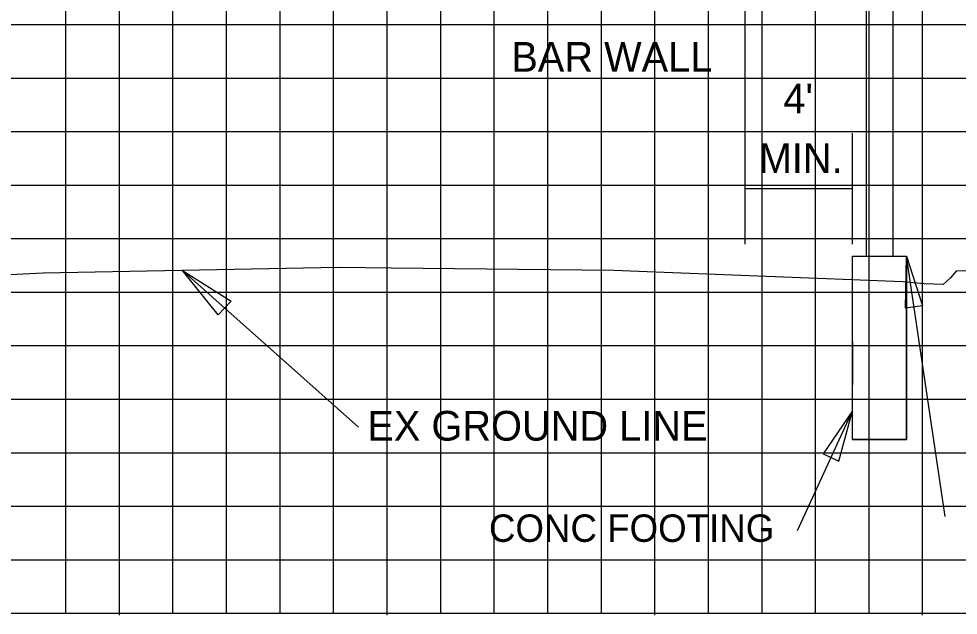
# Model space of a CAD drawing. Extents: x 1797809 to 2198143, y 249608 to 1237864.
# Drawn here: x 2196744.51 to 2196779.6, y 1237163.05 to 1237185.33 of the extents above; entities that cross this region are included whole.
import ezdxf

# ---------------------------------------------------------------- set-up
doc = ezdxf.new("R2010")
doc.units = 0
for name, color, linetype in [('3', 7, 'Continuous'), ('60', 7, 'Continuous'), ('Default', 7, 'Continuous'), ('DESIGN - SHEET - Light Grid', 7, 'Continuous'), ('GSDIMS', 7, 'Continuous'), ('GSSHT', 7, 'Continuous'), ('Level 55', 7, 'Continuous'), ('Level 61', 7, 'Continuous'), ('V7Level1', 7, 'Continuous')]:
    doc.layers.add(name, color=color, linetype=linetype)

msp = doc.modelspace()

# ---------------------------------------------------------------- linework, layer by layer
at = {"layer": '3'}
for p, q in [((2196776.162, 1237214.896), (2196776.162, 1237176.464)), ((2196777.162, 1237214.896), (2196777.162, 1237176.464)), ((2196771.646, 1237176.905), (2196771.646, 1237188.005)), ((2196775.646, 1237176.905), (2196775.646, 1237181.056)), ((2196775.646, 1237176.464), (2196777.671, 1237176.464)), ((2196775.646, 1237169.611), (2196775.646, 1237176.464)), ((2196777.671, 1237169.611), (2196777.671, 1237176.464)), ((2196779.116, 1237166.735), (2196777.671, 1237176.464)), ((2196757.203, 1237170.067), (2196750.631, 1237175.93)), ((2196773.599, 1237166.215), (2196775.646, 1237170.689)), ((2196775.646, 1237169.611), (2196777.671, 1237169.611))]:
    msp.add_line(p, q, dxfattribs=at)
at = {"layer": '60'}
for p, q in [((2196808.271, 1237163.106), (2196678.271, 1237163.106)), ((2196748.271, 1237163.046), (2196748.271, 1237163.106)), ((2196758.271, 1237163.046), (2196758.271, 1237163.106)), ((2196768.271, 1237163.046), (2196768.271, 1237163.106)), ((2196778.271, 1237163.046), (2196778.271, 1237163.106))]:
    msp.add_line(p, q, dxfattribs=at)
at = {"layer": 'Default'}
msp.add_line((2196775.65, 1237173.267), (2196775.65, 1237171.662), dxfattribs=at)
at = {"layer": 'DESIGN - SHEET - Light Grid'}
msp.add_lwpolyline([(2196794.298, 1237176.133), (2196793.704, 1237176.156), (2196792.748, 1237176.07), (2196791.595, 1237176.044), (2196791.582, 1237176.077), (2196785.62, 1237175.967), (2196779.528, 1237175.908), (2196779.313, 1237175.651), (2196779.041, 1237175.399), (2196778.322, 1237175.432), (2196777.533, 1237175.502), (2196767.344, 1237175.906), (2196766.753, 1237175.93), (2196758.426, 1237176.017), (2196756.508, 1237176.037), (2196755.794, 1237176.028), (2196745.417, 1237175.832), (2196744.671, 1237175.796), (2196736.828, 1237175.376)], dxfattribs=at)
at = {"layer": 'GSDIMS'}
for points in [[(2196777.671, 1237176.464), (2196778.27, 1237174.609), (2196777.636, 1237174.515)], [(2196750.631, 1237175.93), (2196752.441, 1237174.786), (2196751.962, 1237174.272)], [(2196775.646, 1237170.689), (2196774.555, 1237169.074), (2196775.138, 1237168.808)]]:
    msp.add_lwpolyline(points, close=True, dxfattribs=at)
at = {"layer": 'GSSHT'}
for p, q in [((2196746.271, 1237163.106), (2196746.271, 1237223.106)), ((2196748.271, 1237163.106), (2196748.271, 1237223.106)), ((2196750.271, 1237163.106), (2196750.271, 1237223.106)), ((2196752.271, 1237163.106), (2196752.271, 1237223.106)), ((2196754.271, 1237163.106), (2196754.271, 1237223.106)), ((2196756.271, 1237163.106), (2196756.271, 1237223.106)), ((2196758.271, 1237163.106), (2196758.271, 1237223.106)), ((2196760.271, 1237163.106), (2196760.271, 1237223.106)), ((2196762.271, 1237163.106), (2196762.271, 1237223.106)), ((2196764.271, 1237163.106), (2196764.271, 1237223.106)), ((2196766.271, 1237163.106), (2196766.271, 1237223.106)), ((2196768.271, 1237163.106), (2196768.271, 1237223.106)), ((2196770.271, 1237163.106), (2196770.271, 1237223.106)), ((2196772.271, 1237163.106), (2196772.271, 1237223.106)), ((2196774.271, 1237163.106), (2196774.271, 1237223.106)), ((2196776.271, 1237163.106), (2196776.271, 1237223.106)), ((2196778.271, 1237163.106), (2196778.271, 1237223.106)), ((2196808.271, 1237185.106), (2196678.271, 1237185.106)), ((2196808.271, 1237183.106), (2196678.271, 1237183.106)), ((2196808.271, 1237181.106), (2196678.271, 1237181.106)), ((2196808.271, 1237179.106), (2196678.271, 1237179.106)), ((2196808.271, 1237177.106), (2196678.271, 1237177.106)), ((2196808.271, 1237175.106), (2196678.271, 1237175.106)), ((2196808.271, 1237173.106), (2196678.271, 1237173.106)), ((2196808.271, 1237171.106), (2196678.271, 1237171.106)), ((2196808.271, 1237169.106), (2196678.271, 1237169.106)), ((2196808.271, 1237167.106), (2196678.271, 1237167.106)), ((2196808.271, 1237165.106), (2196678.271, 1237165.106)), ((2196808.271, 1237163.106), (2196678.271, 1237163.106))]:
    msp.add_line(p, q, dxfattribs=at)
at = {"layer": 'Level 61'}
msp.add_line((2196775.646, 1237178.981), (2196771.646, 1237178.981), dxfattribs=at)
at = {"layer": 'V7Level1'}
msp.add_lwpolyline([(2196777.671, 1237169.611), (2196775.646, 1237169.611), (2196775.646, 1237176.464), (2196777.671, 1237176.464)], close=True, dxfattribs=at)

# ---------------------------------------------------------------- texts
at = {"layer": 'Level 55'}
msp.add_text('BAR WALL', height=1.1105, rotation=360, dxfattribs=at).set_placement((2196762.908, 1237183.354))
for s, height, p in [("4'", 1.1105, (2196773.067, 1237181.794)), ('MIN.', 1.1105, (2196772.148, 1237179.573)), ('EX GROUND LINE', 1.11046, (2196757.531, 1237169.57)), ('CONC FOOTING', 1.02464, (2196762.073, 1237165.787))]:
    msp.add_text(s, height=height, dxfattribs=at).set_placement(p)

doc.saveas('drawing.dxf')
